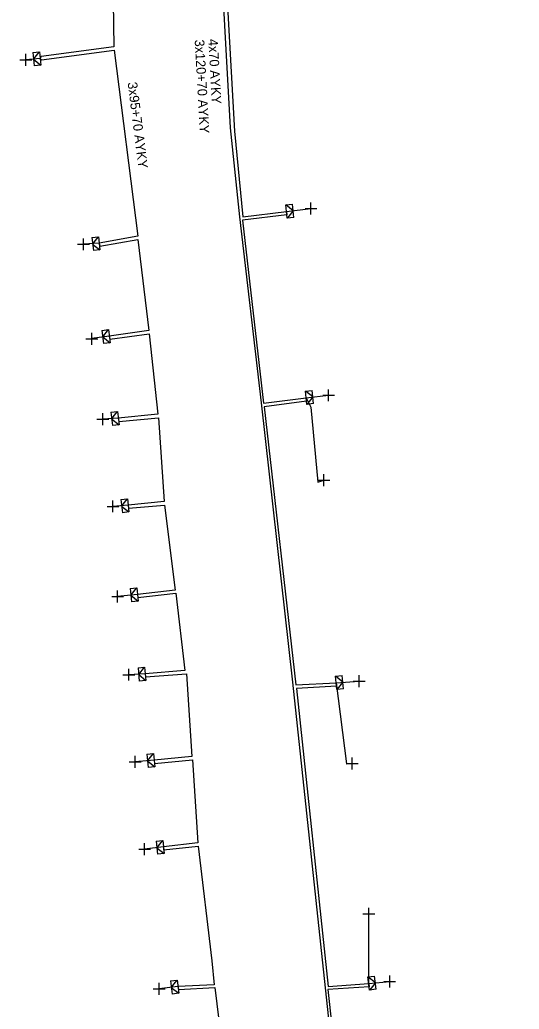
# Model space of a CAD drawing. Extents: x -544780 to -541582, y -1198995 to -1196551.
# Drawn here: x -542522.2 to -542469.9, y -1198354.1 to -1198250.4 of the extents above; entities that cross this region are included whole.
import ezdxf

# ---------------------------------------------------------------- set-up
doc = ezdxf.new("R2010")
doc.units = 0
for name, color, linetype in [('Vrstva 1', 7, 'Continuous'), ('Vrstva 31', 7, 'Continuous'), ('Vrstva 34', 7, 'Continuous'), ('Vrstva 5', 7, 'Continuous'), ('Vrstva 59', 7, 'Continuous'), ('Vrstva 6', 7, 'Continuous'), ('Vrstva 9', 7, 'Continuous')]:
    doc.layers.add(name, color=color, linetype=linetype)

# ---------------------------------------------------------------- blocks, each defined once
blk = doc.blocks.new('NN800')
at = {"layer": 'Vrstva 1'}
for points in [[(-0.44, 0.44), (0.44, -0.44)], [(-0.44, -0.44), (0.44, 0.44)]]:
    blk.add_lwpolyline(points, dxfattribs=at)
blk = doc.blocks.new('NN630')
at = {"layer": 'Vrstva 9'}
for points in [[(0, -0.7), (-0.7, 0)], [(-0.7, -0.7), (-0.7, 0), (0.7, 0), (0.7, -0.7)], [(-0.7, -0.7), (0.7, -0.7)], [(0, -0.7), (0.7, 0)]]:
    blk.add_lwpolyline(points, dxfattribs=at)

msp = doc.modelspace()

# ---------------------------------------------------------------- linework, layer by layer
at = {"layer": 'Vrstva 5'}
for points in [[(-542501.37, -1198240.28), (-542500.19, -1198261.76), (-542499.19, -1198271.08), (-542496.93, -1198290.6), (-542493.65, -1198319.85), (-542490.22, -1198351.91), (-542486.98, -1198382.15), (-542483.86, -1198408.97), (-542480.62, -1198439.21), (-542476.76, -1198469.1), (-542473.9, -1198499.18), (-542472.1, -1198520.6), (-542472.83, -1198522.39), (-542472.01, -1198533.99), (-542470.84, -1198553.15), (-542469.91, -1198553.19)], [(-542500.95, -1198240.3), (-542499.72, -1198262.1), (-542498.87, -1198271.11), (-542494.28, -1198270.54), (-542494.24, -1198270.87), (-542498.88, -1198271.44), (-542496.68, -1198290.61), (-542492.22, -1198290.05), (-542492.17, -1198290.43), (-542496.62, -1198291.01), (-542493.3, -1198320.14), (-542489.09, -1198319.92), (-542489.05, -1198320.3), (-542493.24, -1198320.54), (-542489.93, -1198351.75), (-542485.67, -1198351.45), (-542485.62, -1198351.79), (-542489.95, -1198352.08), (-542486.61, -1198382.56)], [(-542518.08, -1198244.13), (-542512.47, -1198246.22), (-542512.37, -1198253.28), (-542519.97, -1198254.3), (-542520.08, -1198254.51)], [(-542520.08, -1198254.51), (-542519.95, -1198254.65), (-542512.32, -1198253.61), (-542509.85, -1198273.12), (-542513.89, -1198273.87), (-542513.85, -1198274.16), (-542509.85, -1198273.46), (-542508.71, -1198283.01), (-542512.84, -1198283.61), (-542512.8, -1198283.93), (-542508.65, -1198283.35), (-542507.75, -1198291.76), (-542511.9, -1198292.2), (-542511.85, -1198292.54), (-542507.69, -1198292.16), (-542507.1, -1198300.93), (-542510.86, -1198301.33), (-542510.82, -1198301.63), (-542507.05, -1198301.33), (-542505.96, -1198310.21), (-542509.89, -1198310.67), (-542509.85, -1198311), (-542505.88, -1198310.52), (-542504.93, -1198318.64), (-542509.07, -1198318.98), (-542509.05, -1198319.31), (-542504.75, -1198318.98), (-542504.2, -1198327.66), (-542508.14, -1198328.04), (-542508.1, -1198328.38), (-542504.14, -1198328.01), (-542503.57, -1198336.72), (-542507.18, -1198337.14), (-542507.16, -1198337.44), (-542503.55, -1198337.07), (-542502.12, -1198349.08)], [(-542502.12, -1198349.08), (-542501.85, -1198351.58), (-542505.65, -1198351.78), (-542505.61, -1198352.09), (-542501.79, -1198351.87), (-542500.7, -1198360.69)]]:
    msp.add_lwpolyline(points, dxfattribs=at)
at = {"layer": 'Vrstva 59'}
for points in [[(-542520.08, -1198254.51), (-542521.59, -1198254.64)], [(-542494.28, -1198270.54), (-542491.72, -1198270.23)], [(-542513.89, -1198273.87), (-542515.54, -1198273.97)], [(-542512.84, -1198283.61), (-542514.68, -1198283.86)], [(-542492.22, -1198290.05), (-542489.87, -1198289.8)], [(-542492.22, -1198290.05), (-542491.73, -1198291.05), (-542491.01, -1198298.91), (-542490.36, -1198298.7)], [(-542511.9, -1198292.2), (-542513.52, -1198292.3)], [(-542510.86, -1198301.33), (-542512.46, -1198301.44)], [(-542509.89, -1198310.67), (-542511.97, -1198310.89)], [(-542509.07, -1198318.98), (-542510.79, -1198319.08)], [(-542489.09, -1198319.92), (-542486.67, -1198319.76)], [(-542489.09, -1198319.92), (-542488, -1198328.42), (-542487.41, -1198328.4)], [(-542508.14, -1198328.04), (-542510.13, -1198328.21)], [(-542507.18, -1198337.14), (-542509.14, -1198337.36)], [(-542485.67, -1198351.45), (-542485.65, -1198344.15)], [(-542505.65, -1198351.78), (-542507.63, -1198352)], [(-542485.67, -1198351.45), (-542483.47, -1198351.24)]]:
    msp.add_lwpolyline(points, dxfattribs=at)

# ---------------------------------------------------------------- block references
at = {"layer": 'Vrstva 31'}
for p, rotation in [((-542520.08, -1198254.51), -84.50951670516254), ((-542494.28, -1198270.54), 96.33378891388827), ((-542513.89, -1198273.87), -84.0873277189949), ((-542512.84, -1198283.61), -83.69490276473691), ((-542492.22, -1198290.05), 96.16544995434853), ((-542511.9, -1198292.2), -83.77187769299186), ((-542510.86, -1198301.33), -83.42049161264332), ((-542509.89, -1198310.67), -84.45406669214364), ((-542509.07, -1198318.98), -84.32145835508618), ((-542489.09, -1198319.92), 95.57834443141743), ((-542508.14, -1198328.04), -83.96110277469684), ((-542507.18, -1198337.14), -84.01759446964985), ((-542505.65, -1198351.78), -83.85530835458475), ((-542485.67, -1198351.45), 97.22066383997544)]:
    msp.add_blockref('NN630', p, dxfattribs=dict(at, rotation=rotation))
at = {"layer": 'Vrstva 34'}
for p, rotation in [((-542521.59, -1198254.64), 45), ((-542491.72, -1198270.23), 45), ((-542515.54, -1198273.97), 45), ((-542514.68, -1198283.87), 45), ((-542489.87, -1198289.8), 45), ((-542513.52, -1198292.3), 45), ((-542490.36, -1198298.7), 45), ((-542512.46, -1198301.44), 45), ((-542511.97, -1198310.89), 45), ((-542510.79, -1198319.08), 44.99999995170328), ((-542486.67, -1198319.76), 45), ((-542510.13, -1198328.21), 44.99999995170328), ((-542487.41, -1198328.4), 44.99999995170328), ((-542509.14, -1198337.36), 45), ((-542485.65, -1198344.15), 44.99999995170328), ((-542483.47, -1198351.24), 45), ((-542507.63, -1198352), 45)]:
    msp.add_blockref('NN800', p, dxfattribs=dict(at, rotation=rotation))

# ---------------------------------------------------------------- texts
at = {"layer": 'Vrstva 6'}
for s, rotation, p in [('3x120+70 AYKY', 273.143, (-542503.9, -1198252.54)), ('4x70 AYKY', 273.24, (-542502.48, -1198252.47)), ('3x95+70 AYKY', 277.206, (-542510.93, -1198257.03))]:
    msp.add_text(s, height=1, rotation=rotation, dxfattribs=at).set_placement(p)

doc.saveas('drawing.dxf')
